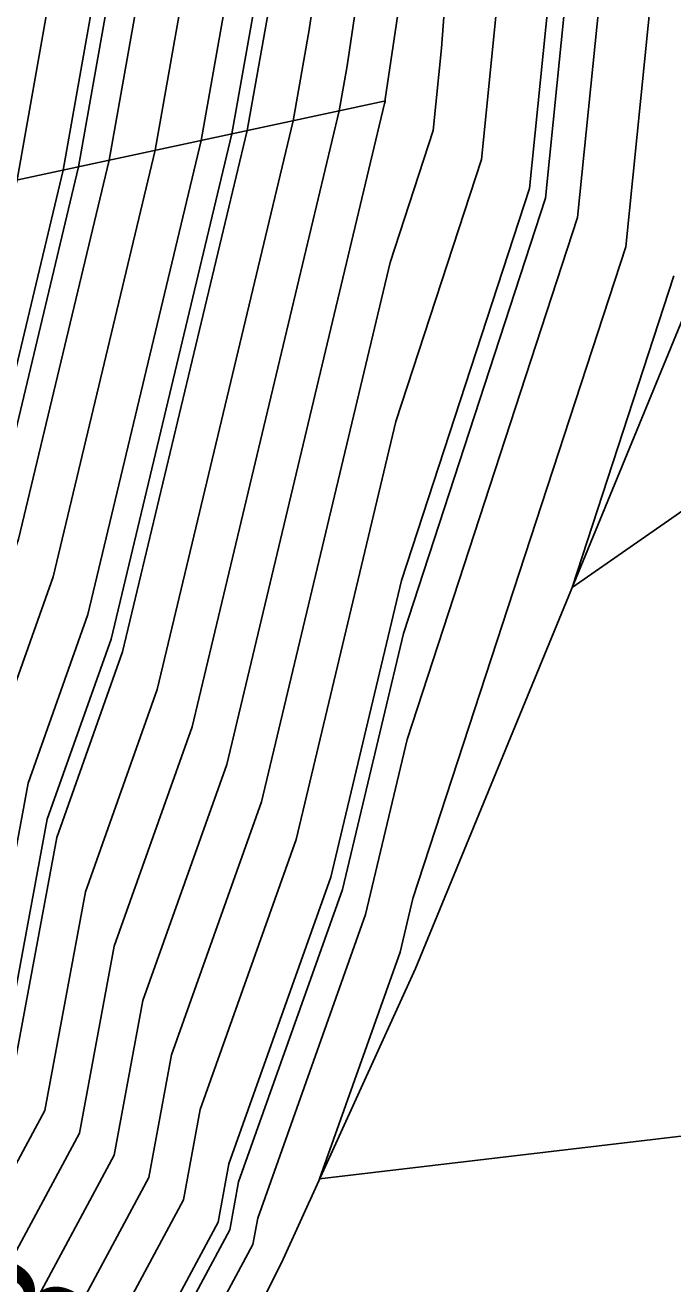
# Model space of a CAD drawing. Extents: x 2354170 to 2357230, y 866100 to 868290.
# Drawn here: x 2355672.93 to 2355683.04, y 867246.95 to 867266.6 of the extents above; entities that cross this region are included whole.
import ezdxf

# ---------------------------------------------------------------- set-up
doc = ezdxf.new("R2010")
doc.units = 0
for name, color, linetype in [('Default', 7, 'Continuous'), ('DTM Contours Major', 7, 'Continuous'), ('DTM Contours Minor', 7, 'Continuous'), ('PH Exist DTM Breakline', 7, 'Continuous')]:
    doc.layers.add(name, color=color, linetype=linetype)

msp = doc.modelspace()

# ---------------------------------------------------------------- linework, layer by layer
at = {"layer": 'Default'}
for points in [[(2355647.481, 867334.556), (2355655.168, 867328.597), (2355656.097, 867328.089), (2355663.184, 867322.742), (2355665.835, 867320.201), (2355669.13, 867315.521), (2355671.653, 867311.018), (2355674.476, 867303.824), (2355675.717, 867301.909), (2355676.67, 867300.442), (2355679.962, 867291.125), (2355679.974, 867287.425), (2355679.686, 867280.272), (2355680.088, 867275.738), (2355678.555, 867265.441), (2355678.554, 867265.423), (2355678.552, 867265.404), (2355678.542, 867265.372), (2355676.081, 867255.057), (2355674.772, 867251.371), (2355674.323, 867248.956), (2355673.72, 867247.833)], [(2355645.869, 867326.417), (2355648.162, 867324.639), (2355651.924, 867322.582), (2355654.177, 867320.881), (2355661.947, 867313.437), (2355663.054, 867311.864), (2355663.902, 867310.351), (2355664.85, 867307.934), (2355669.257, 867301.131), (2355672.642, 867295.921), (2355674.479, 867290.724), (2355674.486, 867288.66), (2355674.325, 867284.67), (2355675.211, 867274.692), (2355674.412, 867269.33), (2355673.525, 867264.335), (2355672.29, 867259.158), (2355671.635, 867257.315), (2355670.537, 867251.395), (2355664.256, 867239.701)], [(2355627.875, 867171.447), (2355632.859, 867174.412), (2355638.568, 867181.563), (2355640.373, 867183.242), (2355646.893, 867192.968), (2355647.497, 867193.747), (2355647.941, 867194.308), (2355653.583, 867204.437), (2355661.979, 867220.21), (2355662.34, 867220.791), (2355662.503, 867221.116), (2355662.651, 867221.439), (2355663.081, 867222.602), (2355676.487, 867247.563), (2355676.564, 867247.975), (2355678.247, 867252.715), (2355678.899, 867255.447), (2355681.558, 867263.592), (2355682.07, 867268.67), (2355682.394, 867273.103), (2355682.876, 867276.335), (2355682.749, 867277.758), (2355683.111, 867286.719)], [(2355673.559, 867285.298), (2355674.514, 867274.543), (2355673.821, 867269.891), (2355672.807, 867264.181), (2355671.748, 867259.743), (2355671.187, 867258.164), (2355669.996, 867251.743), (2355660.773, 867234.572), (2355657.944, 867226.921), (2355656.971, 867224.793), (2355655.9, 867222.655), (2355653.523, 867218.83), (2355647.389, 867207.305)], [(2355675.09, 867284.041), (2355675.908, 867274.842), (2355675.003, 867268.769), (2355674.243, 867264.489), (2355672.831, 867258.572), (2355672.083, 867256.466), (2355671.078, 867251.046), (2355661.158, 867232.577), (2355658.729, 867226.007), (2355657.893, 867224.18), (2355656.974, 867222.344), (2355654.932, 867219.06), (2355648.421, 867206.827)], [(2355675.856, 867283.413), (2355676.604, 867274.991), (2355675.594, 867268.208), (2355674.961, 867264.643), (2355673.373, 867257.986), (2355672.531, 867255.617), (2355671.619, 867250.698), (2355661.35, 867231.579), (2355659.121, 867225.551), (2355658.354, 867223.873), (2355657.51, 867222.189), (2355655.637, 867219.175), (2355648.937, 867206.588)], [(2355676.622, 867282.785), (2355677.301, 867275.14), (2355676.186, 867267.647), (2355675.679, 867264.797), (2355673.914, 867257.4), (2355672.979, 867254.767), (2355672.16, 867250.35), (2355661.543, 867230.582), (2355659.513, 867225.094), (2355658.815, 867223.567), (2355658.047, 867222.034), (2355656.342, 867219.29), (2355649.454, 867206.349), (2355644.825, 867198.039), (2355643.216, 867196.01), (2355641.031, 867193.193), (2355636.349, 867186.207), (2355631.023, 867181.253), (2355629.212, 867178.985), (2355627.631, 867178.045), (2355621.235, 867175.416), (2355618.115, 867173.971), (2355603.582, 867171.567)], [(2355678.154, 867281.528), (2355678.695, 867275.439), (2355677.368, 867266.524), (2355677.116, 867265.105), (2355674.997, 867256.229), (2355673.876, 867253.069), (2355673.242, 867249.653), (2355661.927, 867228.587), (2355660.298, 867224.18), (2355659.737, 867222.954), (2355659.12, 867221.723), (2355657.751, 867219.52), (2355650.486, 867205.871), (2355645.604, 867197.107), (2355644.286, 867195.444), (2355642.497, 867193.137), (2355637.355, 867185.466), (2355632.909, 867181.331), (2355630.124, 867177.842), (2355627.692, 867176.395), (2355622.533, 867174.275), (2355618.004, 867172.177), (2355602.428, 867169.601)], [(2355678.92, 867280.9), (2355679.392, 867275.588), (2355677.959, 867265.963), (2355677.834, 867265.259), (2355675.539, 867255.643), (2355674.324, 867252.22), (2355673.783, 867249.304), (2355662.119, 867227.589), (2355660.69, 867223.723), (2355660.198, 867222.648), (2355659.657, 867221.568), (2355658.456, 867219.635), (2355651.002, 867205.632), (2355645.993, 867196.64), (2355644.821, 867195.161), (2355643.229, 867193.109), (2355637.858, 867185.095), (2355633.852, 867181.369), (2355630.58, 867177.27), (2355627.722, 867175.57), (2355623.182, 867173.704), (2355617.949, 867171.281)], [(2355617.837, 867169.487), (2355624.479, 867172.563), (2355627.784, 867173.921), (2355631.491, 867176.127), (2355635.739, 867181.447), (2355638.864, 867184.354), (2355644.695, 867193.052), (2355645.891, 867194.595), (2355646.772, 867195.707), (2355652.035, 867205.154), (2355659.865, 867219.865), (2355660.73, 867221.257), (2355661.12, 867222.035), (2355661.474, 867222.81), (2355662.504, 867225.594), (2355674.864, 867248.608), (2355675.22, 867250.522), (2355676.622, 867254.472), (2355678.631, 867262.891), (2355679.304, 867264.951), (2355679.433, 867266.235), (2355679.515, 867267.356), (2355680.785, 867275.887), (2355680.452, 867279.643)], [(2355617.782, 867168.59), (2355625.128, 867171.992), (2355627.814, 867173.096), (2355631.947, 867175.555), (2355636.682, 867181.485), (2355639.367, 867183.983), (2355645.427, 867193.024), (2355646.426, 867194.313), (2355647.162, 867195.241), (2355652.551, 867204.915), (2355660.57, 867219.98), (2355661.267, 867221.102), (2355661.581, 867221.729), (2355661.867, 867222.353), (2355662.696, 867224.597), (2355675.405, 867248.259), (2355675.668, 867249.673), (2355677.164, 867253.886), (2355678.72, 867260.409), (2355680.055, 867264.498), (2355680.312, 867267.047), (2355680.475, 867269.272), (2355681.482, 867276.036), (2355681.217, 867279.015)], [(2355683.66, 867249.31), (2355677.531, 867248.587), (2355678.788, 867252.129), (2355678.988, 867252.965), (2355682.31, 867263.139), (2355682.949, 867269.482), (2355683.354, 867275.018)], [(2355677.745, 867273.591), (2355676.777, 867267.085), (2355676.397, 867264.951), (2355674.456, 867256.815), (2355673.427, 867253.918), (2355672.701, 867250.001), (2355661.735, 867229.584), (2355659.905, 867224.637), (2355659.276, 867223.261), (2355658.584, 867221.878), (2355657.046, 867219.405), (2355649.97, 867206.11), (2355645.214, 867197.573), (2355643.751, 867195.727), (2355641.764, 867193.165), (2355636.852, 867185.836), (2355635.272, 867184.367)], [(2355638.326, 867182.176), (2355639.87, 867183.612), (2355646.16, 867192.996), (2355646.961, 867194.03), (2355647.552, 867194.774), (2355653.067, 867204.676), (2355661.274, 867220.095), (2355661.804, 867220.946), (2355662.042, 867221.422), (2355662.259, 867221.896), (2355662.889, 867223.599), (2355675.946, 867247.911), (2355676.116, 867248.824), (2355677.705, 867253.3), (2355678.809, 867257.928), (2355680.807, 867264.045), (2355681.191, 867267.858), (2355681.435, 867271.187), (2355681.438, 867271.212)], [(2355684.773, 867260.115), (2355681.472, 867257.818), (2355683.061, 867262.686)]]:
    msp.add_lwpolyline(points, dxfattribs=at)
at = {"layer": 'DTM Contours Major'}
msp.add_lwpolyline([(2355639.52, 867331.786), (2355648.496, 867324.827), (2355652.123, 867322.844), (2355654.606, 867320.97), (2355662.132, 867313.759), (2355663.343, 867312.039), (2355664.271, 867310.383), (2355665.309, 867307.739), (2355669.565, 867301.168), (2355672.834, 867296.136), (2355674.74, 867290.743), (2355674.747, 867288.601), (2355674.58, 867284.46), (2355675.443, 867274.742), (2355674.609, 867269.143), (2355673.765, 867264.387), (2355672.47, 867258.962), (2355671.785, 867257.032), (2355670.717, 867251.278), (2355668.554, 867247.251)], dxfattribs=at)
at = {"layer": 'DTM Contours Minor'}
for points in [[(2355625.993, 867171.232), (2355627.855, 867171.997), (2355632.555, 867174.793), (2355637.939, 867181.537), (2355640.038, 867183.489), (2355646.404, 867192.987), (2355647.14, 867193.936), (2355647.681, 867194.619), (2355653.239, 867204.596), (2355661.509, 867220.133), (2355661.983, 867220.895), (2355662.196, 867221.32), (2355662.389, 867221.744), (2355662.953, 867223.267), (2355676.127, 867247.795), (2355676.265, 867248.541), (2355677.886, 867253.105), (2355678.839, 867257.101), (2355681.057, 867263.894), (2355681.484, 867268.129), (2355681.755, 867271.826), (2355682.411, 867276.236), (2355682.239, 867278.177), (2355682.588, 867286.836)], [(2355677.133, 867282.366), (2355677.766, 867275.24), (2355676.58, 867267.273), (2355676.158, 867264.9), (2355674.275, 867257.01), (2355673.278, 867254.201), (2355672.52, 867250.117), (2355661.671, 867229.917), (2355659.775, 867224.789), (2355659.122, 867223.363), (2355658.405, 867221.93), (2355656.812, 867219.367), (2355649.798, 867206.19), (2355645.084, 867197.728), (2355643.573, 867195.821), (2355641.52, 867193.174), (2355636.684, 867185.96), (2355631.651, 867181.279), (2355629.516, 867178.604), (2355627.651, 867177.495), (2355621.667, 867175.036), (2355618.078, 867173.373), (2355601.357, 867170.607)], [(2355679.686, 867280.272), (2355680.088, 867275.738), (2355678.555, 867265.441), (2355678.554, 867265.423), (2355678.552, 867265.404), (2355678.542, 867265.372), (2355676.081, 867255.057), (2355674.772, 867251.371), (2355674.323, 867248.956), (2355662.312, 867226.592), (2355661.082, 867223.266), (2355660.659, 867222.341), (2355660.194, 867221.412), (2355659.16, 867219.75), (2355651.519, 867205.393), (2355646.383, 867196.174), (2355645.356, 867194.878), (2355643.962, 867193.081), (2355638.361, 867184.724), (2355634.795, 867181.408), (2355631.891, 867177.77)]]:
    msp.add_lwpolyline(points, dxfattribs=at)
at = {"layer": 'PH Exist DTM Breakline'}
for points in [[(2355655.687, 867260.957), (2355668.499, 867263.258), (2355678.54, 867265.411)], [(2355683.391, 867262.488), (2355679.027, 867251.87), (2355676.933, 867247.276), (2355654.796, 867203.098), (2355649.132, 867192.883), (2355642.436, 867181.722), (2355635.508, 867171.09), (2355628.146, 867163.924), (2355622.18, 867160.883), (2355617.021, 867159.445), (2355607.935, 867158.463), (2355596.945, 867159.519), (2355587.972, 867160.796), (2355570.473, 867165.79), (2355560.523, 867168.748), (2355530.961, 867184.663)]]:
    msp.add_lwpolyline(points, dxfattribs=at)

# ---------------------------------------------------------------- texts
at = {"layer": 'Default'}
msp.add_text('138', height=2, rotation=61.7599, dxfattribs=at).set_placement((2355672.12, 867242.74))

doc.saveas('drawing.dxf')
